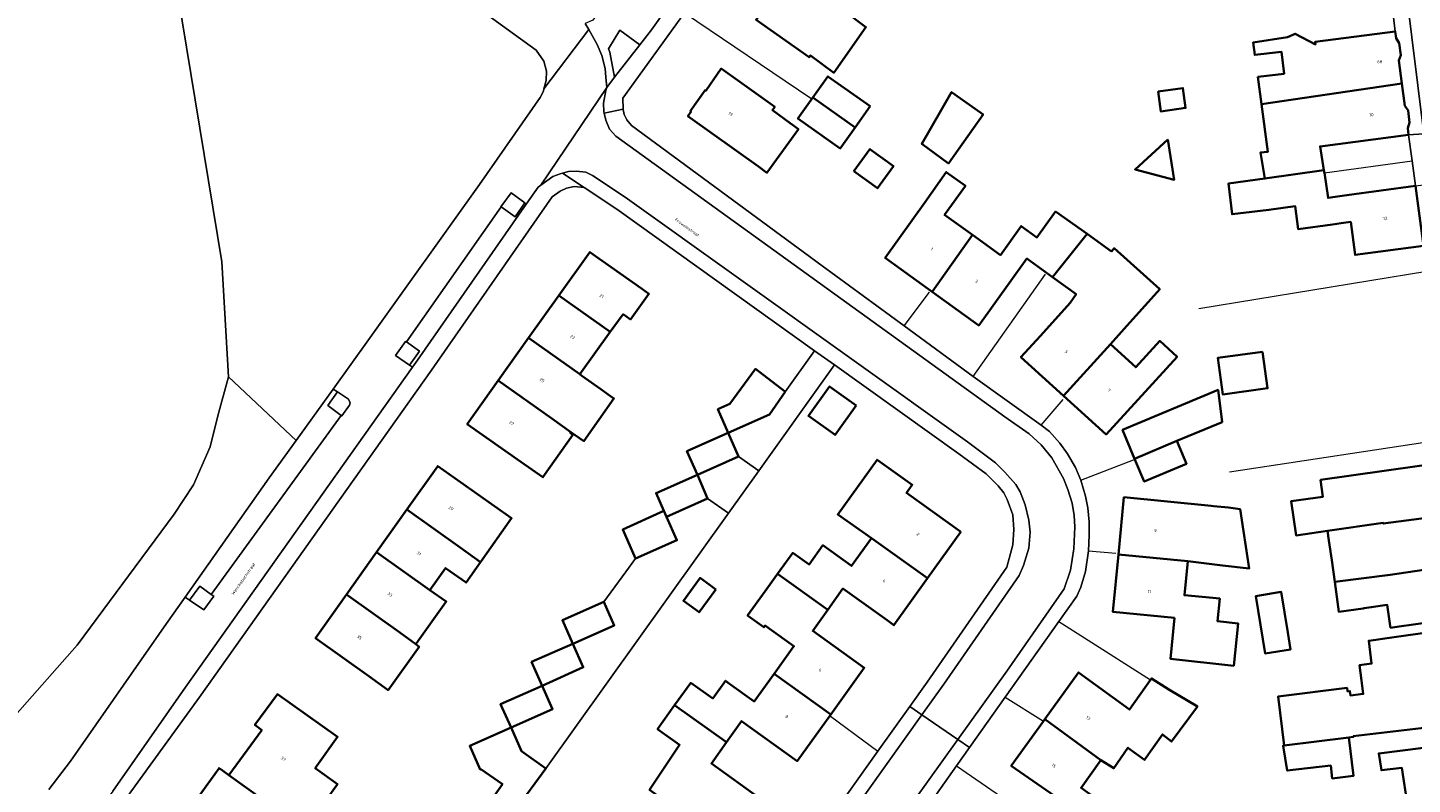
# Model space of a CAD drawing. Header units: metres. Extents: x 197700 to 204338, y 317132 to 325229.
# Tile 972 of 1056: x 198887 to 199047, y 321103 to 321191. Entities that reach past the tile are written whole.
import ezdxf
from ezdxf.enums import TextEntityAlignment as Align

# ---------------------------------------------------------------- set-up
doc = ezdxf.new("R2010")
doc.units = ezdxf.units.M
for name, color, linetype, lineweight in [('B-WE-GR-BEPLANTING_CULTUUR_HEESTERS-GV', 90, 'Continuous', 18), ('B-WE-GR-BOUWLAND-GV', 80, 'Continuous', 13), ('B-WE-GR-GROENVOORZIENING-GV', 80, 'Continuous', 18), ('B-WE-IE-TERREINAFSCHEIDING_KUNSTMATIG_HEKWERK-G', 20, 'IE-TERREINAFSCHEIDING-KUNSTMATIG', 18), ('B-WE-OG-BEBOUWING-GV', 7, 'Continuous', 35), ('B-WE-OG-BEBOUWING-T18', 10, 'Continuous', 18), ('B-WE-OG-TERREIN_CULTUURSCHEIDING-GV', 7, 'Continuous', 18), ('B-WE-OG-TERREIN_ERF-GV', 7, 'Continuous', 18), ('B-WE-OG-TOPOGRAFIE-T18', 10, 'Continuous', 18), ('B-WE-VH-VERHARDING_ASFALT-GV', 252, 'Continuous', 18), ('B-WE-VH-VERHARDING_BETONSTRAATSTEEN-GV', 252, 'Continuous', 18), ('B-WE-VH-VERHARDING_HALFVERHARDING_GRIND-GV', 252, 'Continuous', 18), ('B-WE-VH-VERHARDING_TEGEL-GV', 252, 'Continuous', 18)]:
    doc.layers.add(name, color=color, linetype=linetype, lineweight=lineweight)
doc.styles.add('NLCS-ISO-M200-T18', font='NLCS-ISO.ttf', dxfattribs={"height": 0.36})
doc.linetypes.add('IE-TERREINAFSCHEIDING-KUNSTMATIG', pattern='A,4,[82,NLCS.SHX,S=0.75,R=90,X=0,Y=0],4,-2', length=10)

msp = doc.modelspace()

# ---------------------------------------------------------------- linework, layer by layer
at = {"layer": 'B-WE-GR-BEPLANTING_CULTUUR_HEESTERS-GV'}
for points in [[(198954.769, 321184.965), (198957.687, 321188.736), (198955.352, 321190.428), (198954.04, 321188.271), (198954.221, 321187.863)], [(198944.363, 321170.415), (198942.782, 321171.572), (198941.592, 321169.962), (198941.611, 321169.949), (198943.236, 321168.812)], [(198930.632, 321154.298), (198930.533, 321154.366), (198929.366, 321152.721), (198931.006, 321151.61), (198932.15, 321153.249)], [(198923.077, 321145.785), (198923.151, 321145.731), (198924.053, 321146.982), (198924.133, 321147.243), (198923.935, 321147.68), (198922.67, 321148.516), (198922.661, 321148.503), (198921.544, 321146.917)], [(198908.032, 321125.042), (198906.711, 321125.989), (198905.518, 321124.36), (198907.155, 321123.24), (198908.335, 321124.825)]]:
    msp.add_lwpolyline(points, close=True, dxfattribs=at)
at = {"layer": 'B-WE-GR-BOUWLAND-GV'}
msp.add_lwpolyline([(198879.99, 321105.077), (198892.477, 321119.148), (198903.706, 321134.354), (198905.949, 321137.737), (198907.893, 321142.14), (198908.783, 321145.732), (198910.009, 321150.249), (198909.241, 321163.602), (198903.608, 321197.886), (198900.232, 321223.912), (198898.458, 321236.595), (198893.198, 321282.575)], dxfattribs=at)
at = {"layer": 'B-WE-GR-GROENVOORZIENING-GV'}
for points in [[(198901.393, 321268.084), (198898.433, 321298.59), (198889.236, 321393.371), (198888.732, 321398.573), (198881.187, 321397.874), (198881.236, 321394.845), (198881.658, 321368.999), (198883.216, 321364.692), (198886.738, 321366.534), (198893.646, 321295.045), (198893.198, 321282.575), (198898.458, 321236.595), (198900.232, 321223.912), (198903.608, 321197.886), (198909.241, 321163.602), (198910.009, 321150.249), (198917.848, 321142.867), (198922.161, 321148.841)], [(198922.161, 321148.841), (198926.264, 321154.525), (198939.122, 321172.53), (198946.12, 321182.609), (198946.519, 321183.375), (198946.581, 321183.617), (198946.833, 321184.599), (198946.88, 321185.66), (198946.545, 321186.826), (198945.671, 321188.094), (198939.972, 321192.264), (198915.895, 321209.416), (198914.076, 321210.824), (198912.005, 321212.625), (198910.961, 321213.703), (198909.871, 321215.109), (198908.597, 321217.133), (198907.805, 321218.681), (198907.122, 321220.402), (198906.632, 321222.038), (198906.178, 321224.123), (198905.936, 321225.806), (198903.919, 321242.744)]]:
    msp.add_lwpolyline(points, dxfattribs=at)
at = {"layer": 'B-WE-IE-TERREINAFSCHEIDING_KUNSTMATIG_HEKWERK-G'}
for points in [[(198962.881, 321192.449), (198977.509, 321182.548)], [(199037.009, 321173.906), (199047.173, 321175.293)], [(198996.317, 321150.305), (199004.684, 321162.136)], [(199022.453, 321158.16), (199048.887, 321162.513)], [(198988.324, 321156.16), (198991.244, 321160.087)], [(199004.212, 321144.664), (199006.752, 321147.646)], [(199026.011, 321139.257), (199051.461, 321143.096)], [(199008.801, 321138.287), (199014.889, 321140.64)], [(199009.677, 321130.102), (199012.839, 321129.812)], [(199006.238, 321121.893), (199016.872, 321115.134)], [(199000.042, 321113.148), (199004.46, 321110.364)], [(198979.796, 321110.928), (198985.265, 321106.859)], [(198994.387, 321105.169), (199009.788, 321094.538)]]:
    msp.add_lwpolyline(points, dxfattribs=at)
at = {"layer": 'B-WE-OG-BEBOUWING-GV'}
for points in [[(198981.21, 321192.78), (198975.053, 321197.107), (198973.23, 321194.549), (198971.15, 321191.63), (198977.3, 321187.29), (198977.45, 321187.5), (198980.16, 321185.5), (198983.89, 321190.78)], [(199029.297, 321185.017), (199029.723, 321181.87), (199045.996, 321184.251), (199045.65, 321186.92), (199045.87, 321187.55), (199045.69, 321188.91), (199045.32, 321189.49), (199045.22, 321190.29), (199035.95, 321189.09), (199035.98, 321188.77), (199033.62, 321190.01), (199032.73, 321189.6), (199028.76, 321188.99), (199028.954, 321187.554), (199032.056, 321187.915), (199032.352, 321185.373)], [(198975.11, 321179.66), (198973.06, 321181.16), (198973.32, 321181.53), (198967.12, 321185.97), (198965.33, 321183.4), (198965.24, 321183.47), (198963.54, 321181.08), (198963.63, 321181.02), (198963.25, 321180.48), (198971.43, 321174.65), (198972.418, 321173.907), (198976.062, 321178.943)], [(198984.37, 321181.61), (198979.48, 321185.08), (198977.744, 321182.634), (198982.64, 321179.165)], [(199036.962, 321174.197), (199036.51, 321176.96), (199046.77, 321178.29), (199046.67, 321179.07), (199046.89, 321179.72), (199046.71, 321181.11), (199046.33, 321181.67), (199045.996, 321184.251), (199029.723, 321181.87), (199030.47, 321176.35), (199029.63, 321176.26), (199030.114, 321173.236)], [(198977.744, 321182.634), (198976.01, 321180.19), (198980.91, 321176.72), (198982.64, 321179.165)], [(198997.193, 321180.866), (198993.82, 321183.26), (198990.35, 321177.26), (198993.46, 321174.98), (198997.47, 321180.67)], [(199017.736, 321183.33), (199018.055, 321181.023), (199020.936, 321181.422), (199020.617, 321183.728)], [(199018.87, 321177.772), (199015.07, 321174.297), (199019.607, 321173.09)], [(198982.5, 321174.085), (198985.231, 321172.116), (198987.082, 321174.683), (198984.351, 321176.652)], [(198996.236, 321166.694), (198993, 321169.02), (198995.42, 321172.38), (198993.2, 321173.98), (198990.712, 321170.478), (198986.13, 321164.03), (198991.551, 321160.121)], [(199036.989, 321174.03), (199036.962, 321174.197), (199030.114, 321173.236), (199025.902, 321172.645), (199026.325, 321169.093), (199030.58, 321169.6), (199033.643, 321170.018), (199033.974, 321167.372), (199037.96, 321167.92), (199038.951, 321168.052), (199040.06, 321168.2), (199040.57, 321164.38), (199048.5, 321165.43), (199047.563, 321172.385), (199039.634, 321171.291), (199038.542, 321171.141), (199037.45, 321170.99), (199037.009, 321173.906)], [(199009.511, 321166.812), (199005.87, 321169.41), (199003.703, 321166.415), (199001.89, 321167.72), (198999.47, 321164.37), (198996.236, 321166.694), (198991.551, 321160.121), (198996.96, 321156.22), (199002.536, 321163.96), (199005.504, 321161.809)], [(199012.33, 321164.8), (199009.511, 321166.812), (199005.504, 321161.809), (199008.25, 321159.82), (199007.551, 321158.826), (199004.102, 321155.023), (199001.85, 321152.54), (199006.79, 321148.061), (199012.23, 321154.03), (199013.81, 321155.82), (199017.936, 321160.404), (199012.66, 321165.152)], [(198955.747, 321157.532), (198956.611, 321156.908), (198958.742, 321159.861), (198957.865, 321160.483), (198951.904, 321164.716), (198948.312, 321159.68), (198954.255, 321155.453)], [(198950.731, 321150.557), (198954.255, 321155.453), (198948.312, 321159.68), (198944.802, 321154.759)], [(198954.027, 321148.199), (198953.16, 321148.811), (198950.98, 321150.38), (198950.731, 321150.557), (198944.802, 321154.759), (198941.289, 321149.834), (198947.48, 321145.44), (198949.684, 321143.861), (198951.213, 321142.82), (198954.683, 321147.736), (198954.288, 321148.015)], [(199012.23, 321154.03), (199006.79, 321148.061), (199011.72, 321143.59), (199019.94, 321152.58), (199017.93, 321154.41), (199015.16, 321151.37)], [(199029.848, 321153.17), (199024.651, 321152.452), (199025.235, 321148.224), (199030.433, 321148.943)], [(198967.93, 321143.76), (198972.71, 321145.89), (198974.541, 321148.52), (198974.465, 321148.578), (198971.098, 321151.17), (198968.124, 321147.121), (198966.73, 321146.5)], [(198949.684, 321143.861), (198947.48, 321145.44), (198941.289, 321149.834), (198937.69, 321144.789), (198943.91, 321140.41), (198946.464, 321138.627), (198949.93, 321143.55), (198949.62, 321143.77)], [(198982.745, 321146.953), (198979.658, 321149.151), (198977.222, 321145.73), (198980.309, 321143.532)], [(199013.628, 321144.117), (199015.029, 321140.769), (199019.933, 321142.821), (199025.156, 321145.006), (199024.689, 321148.745)], [(198967.93, 321143.76), (198963.14, 321141.63), (198964.36, 321138.9), (198969.13, 321141.03)], [(199021.046, 321140.161), (199019.933, 321142.821), (199015.029, 321140.769), (199016.142, 321138.109)], [(198936.861, 321130.48), (198939.215, 321128.769), (198942.819, 321133.862), (198934.272, 321139.91), (198930.695, 321134.867)], [(198994.875, 321132.303), (198988.577, 321136.806), (198989.249, 321137.747), (198985.184, 321140.648), (198980.622, 321134.309), (198984.549, 321131.559), (198991.019, 321126.911)], [(199051.92, 321140.508), (199051.92, 321140.51), (199051.589, 321140.462), (199036.58, 321138.31), (199036.848, 321136.364), (199033.183, 321135.86), (199033.73, 321131.887), (199037.394, 321132.391), (199043.84, 321133.32), (199043.84, 321133.25), (199052.709, 321134.437)], [(198965.54, 321136.16), (198964.36, 321138.9), (198959.57, 321136.78), (198960.469, 321134.726), (198960.77, 321134.04)], [(199021.18, 321128.88), (199025.2, 321128.4), (199028.3, 321128.062), (199027.263, 321134.914), (199025.92, 321135.1), (199024.179, 321135.272), (199023.894, 321135.3), (199013.79, 321136.3), (199013.14, 321129.67)], [(198933.363, 321125.548), (198935.167, 321128.092), (198937.545, 321126.409), (198939.215, 321128.769), (198936.861, 321130.48), (198930.695, 321134.867), (198927.191, 321129.928)], [(198955.99, 321131.93), (198957.2, 321129.2), (198961.98, 321131.31), (198960.77, 321134.04), (198960.469, 321134.726), (198955.706, 321132.553)], [(199052.709, 321134.437), (199043.84, 321133.25), (199043.84, 321133.32), (199037.394, 321132.391), (199037.545, 321131.29), (199037.86, 321129), (199038.239, 321126.507), (199038.241, 321126.493), (199044.62, 321127.33), (199053.467, 321128.608)], [(198973.656, 321127.432), (198979.476, 321123.259), (198981.227, 321125.709), (198986.33, 321122.047), (198987.131, 321121.473), (198991.019, 321126.911), (198984.549, 321131.559), (198982.23, 321128.34), (198978.9, 321130.73), (198977.31, 321128.52), (198975.41, 321129.86)], [(198929.881, 321120.639), (198931.712, 321119.267), (198932.007, 321119.68), (198934.974, 321123.834), (198935.258, 321124.231), (198933.363, 321125.548), (198927.191, 321129.928), (198923.708, 321125.017)], [(199019.663, 321122.336), (199019.17, 321117.59), (199026.51, 321116.78), (199027.02, 321121.68), (199024.629, 321121.939), (199024.89, 321124.55), (199020.79, 321124.95), (199021.18, 321128.88), (199013.14, 321129.67), (199012.49, 321123.04)], [(199044.62, 321127.33), (199038.241, 321126.493), (199038.68, 321123.03), (199041.505, 321123.42), (199041.643, 321123.439), (199042.45, 321123.55), (199044.303, 321123.817), (199044.612, 321121.673), (199044.678, 321121.173), (199045.42, 321121.27), (199054.204, 321122.502), (199054.26, 321122.51), (199053.467, 321128.608)], [(198966.485, 321125.629), (198964.661, 321126.954), (198962.738, 321124.306), (198964.562, 321122.981)], [(198973.56, 321127.3), (198972.21, 321125.43), (198970.18, 321122.59), (198972.067, 321121.231), (198972.21, 321121.43), (198972.674, 321121.097), (198975.54, 321119.04), (198973.239, 321115.838), (198979.809, 321111.127), (198983.7, 321116.54), (198977.733, 321120.82), (198979.476, 321123.259), (198973.656, 321127.432)], [(198931.712, 321119.267), (198929.881, 321120.639), (198923.708, 321125.017), (198920.119, 321119.958), (198926.277, 321115.557), (198928.522, 321113.954), (198932.111, 321118.982)], [(199029.512, 321124.929), (199029.072, 321124.855), (199030.135, 321118.202), (199033.09, 321118.677), (199032.778, 321120.621), (199032.021, 321125.332)], [(198949.92, 321119.33), (198954.72, 321121.45), (198953.51, 321124.17), (198948.71, 321122.05)], [(199032.36, 321107.55), (199039.85, 321108.46), (199040.36, 321108.52), (199040.35, 321108.61), (199050.86, 321109.85), (199050.24, 321114.14), (199055.234, 321114.788), (199055.33, 321114.8), (199054.45, 321121.4), (199054.355, 321121.387), (199044.826, 321120.048), (199042.161, 321119.674), (199042.488, 321117.029), (199041.097, 321116.857), (199041.317, 321115.081), (199041.51, 321113.512), (199040.03, 321113.33), (199039.965, 321113.832), (199039.698, 321113.799), (199039.648, 321114.203), (199031.661, 321113.214)], [(198949.92, 321119.33), (198945.14, 321117.21), (198946.36, 321114.45), (198951.14, 321116.6)], [(198966.128, 321112.966), (198963.59, 321114.79), (198961.723, 321112.19), (198967.719, 321107.902), (198969.476, 321110.358), (198975.93, 321105.73), (198979.809, 321111.127), (198973.239, 321115.838), (198970.94, 321112.64), (198968.079, 321114.694), (198967.61, 321115.03)], [(199004.632, 321110.603), (199011.12, 321105.85), (199012.614, 321104.898), (199014.251, 321107.273), (199016.164, 321105.864), (199018.236, 321108.815), (199019.3, 321107.98), (199022.31, 321112.07), (199018.98, 321114.02), (199016.99, 321115.3), (199016.872, 321115.134), (199014.438, 321111.7), (199008.53, 321116.01)], [(198910.06, 321104.11), (198916.22, 321099.68), (198916.41, 321099.55), (198917.568, 321098.719), (198918.866, 321097.787), (198922.65, 321103.057), (198920.08, 321104.89), (198922.67, 321108.52), (198915.69, 321113.49), (198913.09, 321109.91), (198913.87, 321109.32)], [(198946.36, 321114.45), (198941.55, 321112.34), (198942.76, 321109.61), (198947.57, 321111.75)], [(198967.719, 321107.902), (198961.723, 321112.19), (198959.74, 321109.43), (198962.3, 321107.595), (198958.822, 321102.38), (198961.966, 321100.16), (198968.542, 321095.435), (198972.41, 321100.83), (198971.659, 321101.371), (198965.974, 321105.463)], [(199011.12, 321105.85), (199004.632, 321110.603), (199004.46, 321110.364), (199000.73, 321105.18), (199006.729, 321101.021), (199007.355, 321100.569), (199007.258, 321100.435), (199010.527, 321097.979), (199010.57, 321098.04), (199012.15, 321100.24), (199011.444, 321100.747), (199008.82, 321102.63)], [(198942.76, 321109.61), (198937.98, 321107.49), (198939.19, 321104.75), (198939.27, 321104.79), (198941.77, 321103.07), (198940.86, 321101.75), (198943.29, 321100.07), (198946.8, 321104.85), (198943.97, 321106.87)], [(199039.85, 321108.46), (199032.36, 321107.55), (199032.22, 321107.5), (199032.71, 321104.62), (199037.75, 321105.2), (199037.92, 321103.71), (199040.4, 321104.03)], [(199056.952, 321101.905), (199057.07, 321101.92), (199056.561, 321105.812), (199056.24, 321108.26), (199056.107, 321108.243), (199043.31, 321106.62), (199043.63, 321104.66), (199045.99, 321104.94), (199046.66, 321100.63), (199047.04, 321100.68), (199053.2, 321101.441)], [(198916.22, 321099.68), (198910.06, 321104.11), (198909.315, 321104.644), (198908.93, 321104.92), (198905.93, 321100.73), (198905.64, 321100.94), (198904.85, 321099.82), (198905.22, 321099.56), (198903.76, 321097.53), (198903.59, 321097.65), (198903.43, 321097.44), (198912.09, 321091.2), (198916.5, 321097.23), (198917.568, 321098.719), (198916.41, 321099.55)]]:
    msp.add_lwpolyline(points, close=True, dxfattribs=at)
at = {"layer": 'B-WE-OG-TERREIN_CULTUURSCHEIDING-GV'}
msp.add_lwpolyline([(198889.206, 321102.424), (198891.706, 321105.731), (198902.838, 321121.673), (198904.993, 321124.73), (198914.721, 321138.535), (198917.848, 321142.867), (198910.009, 321150.249), (198908.783, 321145.732), (198907.893, 321142.14), (198905.949, 321137.737), (198903.706, 321134.354), (198892.477, 321119.148), (198879.99, 321105.077)], dxfattribs=at)
at = {"layer": 'B-WE-OG-TERREIN_ERF-GV'}
for points in [[(199044.97, 321192.26), (199045.22, 321190.29), (199045.32, 321189.49), (199045.69, 321188.91), (199045.87, 321187.55), (199045.65, 321186.92), (199045.996, 321184.251), (199046.33, 321181.67), (199046.71, 321181.11), (199046.89, 321179.72), (199046.67, 321179.07), (199046.77, 321178.29), (199048.552, 321178.413), (199043.641, 321217.989)], [(198962.881, 321192.449), (198955.733, 321182.534), (198955.766, 321181.279), (198955.767, 321181.246), (198955.864, 321180.671), (198956.188, 321180.05), (198956.74, 321179.382), (198978.827, 321163.129), (198988.324, 321156.16), (198996.317, 321150.305), (199004.212, 321144.664), (199005.164, 321143.903), (199006.357, 321142.583), (199007.249, 321141.334), (199008.175, 321139.765), (199008.801, 321138.287), (199009.323, 321136.437), (199009.614, 321135.062), (199009.757, 321133.468), (199009.774, 321131.913), (199009.677, 321130.102), (199009.317, 321127.685), (199008.78, 321125.869), (199008.327, 321124.841), (199006.238, 321121.893), (199000.042, 321113.148), (198995.896, 321107.298), (198994.387, 321105.169), (198989.009, 321097.579)], [(199048.5, 321165.43), (199040.57, 321164.38), (199040.06, 321168.2), (199038.951, 321168.052), (199037.96, 321167.92), (199033.974, 321167.372), (199033.643, 321170.018), (199030.58, 321169.6), (199026.325, 321169.093), (199025.902, 321172.645), (199030.114, 321173.236), (199029.63, 321176.26), (199030.47, 321176.35), (199029.723, 321181.87), (199029.297, 321185.017), (199032.352, 321185.373), (199032.056, 321187.915), (199028.954, 321187.554), (199028.76, 321188.99), (199032.73, 321189.6), (199033.62, 321190.01), (199035.98, 321188.77), (199035.95, 321189.09), (199045.22, 321190.29), (199044.97, 321192.26)], [(198940.86, 321101.75), (198941.77, 321103.07), (198939.27, 321104.79), (198939.19, 321104.75), (198937.98, 321107.49), (198942.76, 321109.61), (198941.55, 321112.34), (198946.36, 321114.45), (198945.14, 321117.21), (198949.92, 321119.33), (198948.71, 321122.05), (198953.51, 321124.17), (198956.068, 321127.647), (198957.2, 321129.2), (198955.99, 321131.93), (198955.706, 321132.553), (198960.469, 321134.726), (198959.57, 321136.78), (198964.36, 321138.9), (198963.14, 321141.63), (198967.93, 321143.76), (198966.73, 321146.5), (198968.124, 321147.121), (198971.098, 321151.17), (198974.465, 321148.578), (198974.541, 321148.52), (198977.945, 321153.284), (198955.018, 321169.668), (198951.248, 321172.19), (198950.076, 321172.322), (198949.207, 321172.12), (198948.439, 321171.773), (198947.538, 321171.097), (198933.552, 321151.027), (198906.66, 321113.128), (198895.846, 321098.216)], [(198979.657, 321098.988), (198985.265, 321106.859), (198988.973, 321112.063), (198990.966, 321114.859), (199000.219, 321128.194), (199000.907, 321130.769), (199001.037, 321132.575), (199000.915, 321134.254), (199000.271, 321136.04), (198999.855, 321136.813), (198999.193, 321137.621), (198997.805, 321139), (198994.657, 321141.342), (198980.239, 321151.645), (198971.463, 321139.363), (198967.946, 321134.441), (198946.8, 321104.85), (198943.29, 321100.07)], [(198958.822, 321102.38), (198962.3, 321107.595), (198959.74, 321109.43), (198961.723, 321112.19), (198963.59, 321114.79), (198966.128, 321112.966), (198967.61, 321115.03), (198968.079, 321114.694), (198970.94, 321112.64), (198973.239, 321115.838), (198975.54, 321119.04), (198972.674, 321121.097), (198972.21, 321121.43), (198972.067, 321121.231), (198970.18, 321122.59), (198972.21, 321125.43), (198973.56, 321127.3), (198973.656, 321127.432), (198975.41, 321129.86), (198977.31, 321128.52), (198978.9, 321130.73), (198982.23, 321128.34), (198984.549, 321131.559), (198980.622, 321134.309), (198985.184, 321140.648), (198989.249, 321137.747), (198988.577, 321136.806), (198994.875, 321132.303), (198991.019, 321126.911), (198987.131, 321121.473), (198986.33, 321122.047), (198981.227, 321125.709), (198979.476, 321123.259), (198977.733, 321120.82), (198983.7, 321116.54), (198979.809, 321111.127), (198975.93, 321105.73), (198969.476, 321110.358), (198967.719, 321107.902), (198965.974, 321105.463), (198971.659, 321101.371)], [(199054.204, 321122.502), (199045.42, 321121.27), (199044.678, 321121.173), (199044.612, 321121.673), (199044.303, 321123.817), (199042.45, 321123.55), (199041.643, 321123.439), (199041.505, 321123.42), (199038.68, 321123.03), (199038.241, 321126.493), (199038.239, 321126.507), (199037.86, 321129), (199037.545, 321131.29), (199037.394, 321132.391), (199033.73, 321131.887), (199033.183, 321135.86), (199036.848, 321136.364), (199036.58, 321138.31), (199051.589, 321140.462)], [(199050.86, 321109.85), (199040.35, 321108.61), (199040.36, 321108.52), (199039.85, 321108.46), (199040.4, 321104.03), (199037.92, 321103.71), (199037.75, 321105.2), (199032.71, 321104.62), (199032.22, 321107.5), (199032.36, 321107.55), (199031.661, 321113.214), (199039.648, 321114.203), (199039.698, 321113.799), (199039.965, 321113.832), (199040.03, 321113.33), (199041.51, 321113.512), (199041.317, 321115.081), (199041.097, 321116.857), (199042.488, 321117.029), (199042.161, 321119.674), (199044.826, 321120.048), (199054.355, 321121.387)], [(199049.402, 321091.839), (199046.31, 321091.442), (199045.812, 321095.048), (199045.803, 321095.129), (199045.686, 321096.148), (199042.496, 321095.785), (199041.931, 321100.055), (199046.66, 321100.63), (199045.99, 321104.94), (199043.63, 321104.66), (199043.31, 321106.62), (199056.107, 321108.243)]]:
    msp.add_lwpolyline(points, dxfattribs=at)
for points in [[(198973.23, 321194.549), (198975.053, 321197.107), (198977.036, 321199.89), (198978.91, 321202.52), (198985.07, 321198.19), (198981.21, 321192.78), (198983.89, 321190.78), (198980.16, 321185.5), (198977.45, 321187.5), (198977.3, 321187.29), (198971.15, 321191.63)], [(198971.43, 321174.65), (198963.25, 321180.48), (198963.63, 321181.02), (198963.54, 321181.08), (198965.24, 321183.47), (198965.33, 321183.4), (198967.12, 321185.97), (198973.32, 321181.53), (198973.06, 321181.16), (198975.11, 321179.66), (198976.062, 321178.943), (198972.418, 321173.907)], [(198977.744, 321182.634), (198979.48, 321185.08), (198984.37, 321181.61), (198982.64, 321179.165), (198980.91, 321176.72), (198976.01, 321180.19)], [(198993.82, 321183.26), (198997.193, 321180.866), (198997.47, 321180.67), (198993.46, 321174.98), (198990.35, 321177.26)], [(199020.617, 321183.728), (199020.936, 321181.422), (199018.055, 321181.023), (199017.736, 321183.33)], [(199018.87, 321177.772), (199019.607, 321173.09), (199015.07, 321174.297)], [(199047.173, 321175.293), (199046.77, 321178.29), (199036.51, 321176.96), (199036.962, 321174.197), (199036.989, 321174.03), (199037.009, 321173.906), (199037.45, 321170.99), (199038.542, 321171.141), (199039.634, 321171.291), (199047.563, 321172.385)], [(198985.231, 321172.116), (198982.5, 321174.085), (198984.351, 321176.652), (198987.082, 321174.683)], [(199003.703, 321166.415), (199005.87, 321169.41), (199009.511, 321166.812), (199012.33, 321164.8), (199012.66, 321165.152), (199017.936, 321160.404), (199013.81, 321155.82), (199012.23, 321154.03), (199015.16, 321151.37), (199017.93, 321154.41), (199019.94, 321152.58), (199011.72, 321143.59), (199006.79, 321148.061), (199001.85, 321152.54), (199004.102, 321155.023), (199007.551, 321158.826), (199008.25, 321159.82), (199005.504, 321161.809), (199002.536, 321163.96), (198996.96, 321156.22), (198991.551, 321160.121), (198986.13, 321164.03), (198990.712, 321170.478), (198993.2, 321173.98), (198995.42, 321172.38), (198993, 321169.02), (198996.236, 321166.694), (198999.47, 321164.37), (199001.89, 321167.72)], [(198956.611, 321156.908), (198955.747, 321157.532), (198954.255, 321155.453), (198950.731, 321150.557), (198950.98, 321150.38), (198953.16, 321148.811), (198954.027, 321148.199), (198954.288, 321148.015), (198954.683, 321147.736), (198951.213, 321142.82), (198949.684, 321143.861), (198949.62, 321143.77), (198949.93, 321143.55), (198946.464, 321138.627), (198943.91, 321140.41), (198937.69, 321144.789), (198941.289, 321149.834), (198944.802, 321154.759), (198948.312, 321159.68), (198951.904, 321164.716), (198957.865, 321160.483), (198958.742, 321159.861)], [(199029.848, 321153.17), (199030.433, 321148.943), (199025.235, 321148.224), (199024.651, 321152.452)], [(198982.745, 321146.953), (198980.309, 321143.532), (198977.222, 321145.73), (198979.658, 321149.151)], [(199015.029, 321140.769), (199013.628, 321144.117), (199024.689, 321148.745), (199025.156, 321145.006), (199019.933, 321142.821), (199021.046, 321140.161), (199016.142, 321138.109)], [(198935.167, 321128.092), (198933.363, 321125.548), (198935.258, 321124.231), (198934.974, 321123.834), (198932.007, 321119.68), (198931.712, 321119.267), (198932.111, 321118.982), (198928.522, 321113.954), (198926.277, 321115.557), (198920.119, 321119.958), (198923.708, 321125.017), (198927.191, 321129.928), (198930.695, 321134.867), (198934.272, 321139.91), (198942.819, 321133.862), (198939.215, 321128.769), (198937.545, 321126.409)], [(199019.663, 321122.336), (199012.49, 321123.04), (199013.14, 321129.67), (199013.79, 321136.3), (199023.894, 321135.3), (199024.179, 321135.272), (199025.92, 321135.1), (199027.263, 321134.914), (199028.3, 321128.062), (199025.2, 321128.4), (199021.18, 321128.88), (199020.79, 321124.95), (199024.89, 321124.55), (199024.629, 321121.939), (199027.02, 321121.68), (199026.51, 321116.78), (199019.17, 321117.59)], [(198966.485, 321125.629), (198964.562, 321122.981), (198962.738, 321124.306), (198964.661, 321126.954)], [(199032.778, 321120.621), (199033.09, 321118.677), (199030.135, 321118.202), (199029.072, 321124.855), (199029.512, 321124.929), (199032.021, 321125.332)], [(199000.73, 321105.18), (199004.46, 321110.364), (199004.632, 321110.603), (199008.53, 321116.01), (199014.438, 321111.7), (199016.872, 321115.134), (199016.99, 321115.3), (199018.98, 321114.02), (199022.31, 321112.07), (199019.3, 321107.98), (199018.236, 321108.815), (199016.164, 321105.864), (199014.251, 321107.273), (199012.614, 321104.898), (199011.12, 321105.85), (199008.82, 321102.63), (199011.444, 321100.747), (199012.15, 321100.24), (199010.57, 321098.04), (199010.527, 321097.979), (199007.258, 321100.435), (199007.355, 321100.569), (199006.729, 321101.021)], [(198910.06, 321104.11), (198913.87, 321109.32), (198913.09, 321109.91), (198915.69, 321113.49), (198922.67, 321108.52), (198920.08, 321104.89), (198922.65, 321103.057), (198918.866, 321097.787), (198917.568, 321098.719), (198916.5, 321097.23), (198912.09, 321091.2), (198903.43, 321097.44), (198903.59, 321097.65), (198903.76, 321097.53), (198905.22, 321099.56), (198904.85, 321099.82), (198905.64, 321100.94), (198905.93, 321100.73), (198908.93, 321104.92), (198909.315, 321104.644)]]:
    msp.add_lwpolyline(points, close=True, dxfattribs=at)
at = {"layer": 'B-WE-VH-VERHARDING_ASFALT-GV'}
for points in [[(198989.17, 321232.853), (198984.956, 321235.978), (198984.213, 321236.528), (198952.232, 321191.583), (198951.371, 321191.219), (198951.761, 321190.524), (198952.74, 321188.778), (198953.285, 321187.478), (198953.653, 321185.969), (198953.764, 321184.966), (198953.857, 321183.774), (198954.769, 321184.965), (198954.221, 321187.863), (198954.04, 321188.271), (198955.352, 321190.428), (198957.687, 321188.736), (198959.039, 321190.486)], [(198953.554, 321180.805), (198953.516, 321180.971), (198953.472, 321181.978), (198953.746, 321183.44), (198953.857, 321183.774), (198946.223, 321172.469), (198947.624, 321173.467), (198948.44, 321173.796), (198948.728, 321173.875), (198949.417, 321174.065), (198950.351, 321174.093), (198951.429, 321173.969), (198952.194, 321173.603), (198955.985, 321171.066), (198995.659, 321142.716), (198998.909, 321140.298), (199000, 321139.217), (199001.263, 321137.772), (199001.747, 321136.945), (199002.338, 321135.441), (199002.782, 321133.659), (199002.93, 321132.257), (199002.751, 321130.419), (199002.151, 321128.408), (199001.628, 321127.219), (198992.913, 321114.644), (198990.383, 321111.093), (198994.541, 321108.231), (199000.217, 321116.15), (199006.844, 321125.67), (199007.582, 321127.861), (199007.961, 321130.312), (199008.109, 321132.875), (199008.026, 321134.171), (199007.782, 321135.608), (199007.298, 321137.199), (199006.772, 321138.457), (199005.43, 321140.87), (199004.21, 321142.374), (199002.815, 321143.634), (199000, 321145.625), (198954.91, 321178.14), (198954.186, 321178.962), (198953.742, 321179.995)], [(198931.34, 321151.36), (198931.919, 321152.176), (198944.528, 321170.27), (198944.363, 321170.415), (198943.236, 321168.812), (198941.611, 321169.949), (198930.632, 321154.298), (198932.15, 321153.249), (198931.006, 321151.61)], [(198923.077, 321145.785), (198921.544, 321146.917), (198922.661, 321148.503), (198922.161, 321148.841), (198917.848, 321142.867), (198914.721, 321138.535), (198904.993, 321124.73), (198905.518, 321124.36), (198906.711, 321125.989), (198908.032, 321125.042)], [(198962.171, 321062.888), (198970.905, 321075.254), (198994.541, 321108.231), (198990.383, 321111.093), (198957.068, 321064.344), (198953.862, 321059.893), (198957.913, 321056.966)]]:
    msp.add_lwpolyline(points, close=True, dxfattribs=at)
for points in [[(198939.972, 321192.264), (198945.671, 321188.094), (198946.545, 321186.826), (198946.88, 321185.66), (198946.833, 321184.599), (198946.581, 321183.617), (198951.761, 321190.524), (198951.371, 321191.219)], [(198896.629, 321102.228), (198905.03, 321114.281), (198931.34, 321151.36), (198931.006, 321151.61), (198929.366, 321152.721), (198930.533, 321154.366), (198930.632, 321154.298), (198941.611, 321169.949), (198941.592, 321169.962), (198942.782, 321171.572), (198944.363, 321170.415), (198944.528, 321170.27), (198945.9, 321172.239), (198946.223, 321172.469), (198953.857, 321183.774), (198953.764, 321184.966), (198953.653, 321185.969), (198953.285, 321187.478), (198952.74, 321188.778), (198951.761, 321190.524), (198946.581, 321183.617), (198946.519, 321183.375), (198946.12, 321182.609), (198939.122, 321172.53), (198926.264, 321154.525), (198922.161, 321148.841), (198922.661, 321148.503), (198922.67, 321148.516), (198923.935, 321147.68), (198924.133, 321147.243), (198924.053, 321146.982), (198923.151, 321145.731), (198923.077, 321145.785), (198908.032, 321125.042), (198908.335, 321124.825), (198907.155, 321123.24), (198905.518, 321124.36), (198904.993, 321124.73), (198902.838, 321121.673), (198891.706, 321105.731), (198889.206, 321102.424)]]:
    msp.add_lwpolyline(points, dxfattribs=at)
at = {"layer": 'B-WE-VH-VERHARDING_BETONSTRAATSTEEN-GV'}
msp.add_lwpolyline([(198965.54, 321136.16), (198967.946, 321134.441), (198971.463, 321139.363), (198969.13, 321141.03), (198964.36, 321138.9)], close=True, dxfattribs=at)
at = {"layer": 'B-WE-VH-VERHARDING_HALFVERHARDING_GRIND-GV'}
for points in [[(198972.71, 321145.89), (198967.93, 321143.76), (198969.13, 321141.03), (198971.463, 321139.363), (198980.239, 321151.645), (198977.945, 321153.284), (198974.541, 321148.52)], [(198946.36, 321114.45), (198947.57, 321111.75), (198942.76, 321109.61), (198943.97, 321106.87), (198946.8, 321104.85), (198967.946, 321134.441), (198965.54, 321136.16), (198960.77, 321134.04), (198961.98, 321131.31), (198957.2, 321129.2), (198956.068, 321127.647), (198953.51, 321124.17), (198954.72, 321121.45), (198949.92, 321119.33), (198951.14, 321116.6)]]:
    msp.add_lwpolyline(points, close=True, dxfattribs=at)
at = {"layer": 'B-WE-VH-VERHARDING_TEGEL-GV'}
for points in [[(199041.934, 321240.11), (199040.817, 321239.957), (199042.502, 321226.586), (199040.62, 321226.4), (199040.914, 321223.748), (199041.21, 321221.08), (199041.6, 321218.06), (199041.65, 321217.657), (199043.641, 321217.989), (199048.552, 321178.413), (199046.77, 321178.29), (199047.173, 321175.293), (199047.563, 321172.385), (199049.435, 321172.637), (199050.759, 321162.765), (199048.887, 321162.513), (199049.189, 321160.14), (199050.641, 321149.809), (199055.914, 321150.55)], [(198896.049, 321095.127), (198895.633, 321095.633), (198895.429, 321096.473), (198895.557, 321097.5), (198895.846, 321098.216), (198906.66, 321113.128), (198933.552, 321151.027), (198947.538, 321171.097), (198948.439, 321171.773), (198949.207, 321172.12), (198950.076, 321172.322), (198951.248, 321172.19), (198948.728, 321173.875), (198948.44, 321173.796), (198947.624, 321173.467), (198946.223, 321172.469), (198945.9, 321172.239), (198944.528, 321170.27), (198931.919, 321152.176), (198931.34, 321151.36), (198905.03, 321114.281), (198896.629, 321102.228), (198893.786, 321098.398)], [(198951.774, 321057.014), (198953.862, 321059.893), (198957.068, 321064.344), (198990.383, 321111.093), (198988.973, 321112.063), (198985.265, 321106.859), (198979.657, 321098.988), (198974.175, 321091.298), (198955.684, 321065.352), (198950.531, 321057.888), (198949.877, 321057.362), (198949.173, 321057.15), (198948.329, 321057.188), (198950.566, 321055.622)], [(198972.36, 321073.985), (198977.956, 321081.901), (198983.552, 321089.877), (198989.009, 321097.579), (198994.387, 321105.169), (198995.896, 321107.298), (198994.541, 321108.231), (198970.905, 321075.254), (198962.171, 321062.888), (198957.913, 321056.966), (198955.852, 321054.046), (198955.12, 321053.002)]]:
    msp.add_lwpolyline(points, dxfattribs=at)
for points in [[(198984.636, 321222.856), (198991.986, 321233.251), (198996.329, 321233.85), (198996.058, 321235.371), (198995.637, 321237.737), (198994.22, 321237.689), (198992.602, 321237.835), (198989.17, 321232.853), (198959.039, 321190.486), (198957.687, 321188.736), (198954.769, 321184.965), (198953.857, 321183.774), (198953.746, 321183.44), (198953.472, 321181.978), (198953.516, 321180.971), (198953.554, 321180.805), (198955.766, 321181.279), (198955.733, 321182.534), (198962.881, 321192.449), (198968.931, 321200.836), (198975.142, 321209.439), (198982.265, 321219.507), (198982.551, 321219.911)], [(198994.541, 321108.231), (198995.896, 321107.298), (199000.042, 321113.148), (199006.238, 321121.893), (199008.327, 321124.841), (199008.78, 321125.869), (199009.317, 321127.685), (199009.677, 321130.102), (199009.774, 321131.913), (199009.757, 321133.468), (199009.614, 321135.062), (199009.323, 321136.437), (199008.801, 321138.287), (199008.175, 321139.765), (199007.249, 321141.334), (199006.357, 321142.583), (199005.164, 321143.903), (199004.212, 321144.664), (198996.317, 321150.305), (198988.324, 321156.16), (198978.827, 321163.129), (198956.74, 321179.382), (198956.188, 321180.05), (198955.864, 321180.671), (198955.767, 321181.246), (198955.766, 321181.279), (198953.554, 321180.805), (198953.742, 321179.995), (198954.186, 321178.962), (198954.91, 321178.14), (199000, 321145.625), (199002.815, 321143.634), (199004.21, 321142.374), (199005.43, 321140.87), (199006.772, 321138.457), (199007.298, 321137.199), (199007.782, 321135.608), (199008.026, 321134.171), (199008.109, 321132.875), (199007.961, 321130.312), (199007.582, 321127.861), (199006.844, 321125.67), (199000.217, 321116.15)], [(198948.728, 321173.875), (198951.248, 321172.19), (198955.018, 321169.668), (198977.945, 321153.284), (198980.239, 321151.645), (198994.657, 321141.342), (198997.805, 321139), (198999.193, 321137.621), (198999.855, 321136.813), (199000.271, 321136.04), (199000.915, 321134.254), (199001.037, 321132.575), (199000.907, 321130.769), (199000.219, 321128.194), (198990.966, 321114.859), (198988.973, 321112.063), (198990.383, 321111.093), (198992.913, 321114.644), (199001.628, 321127.219), (199002.151, 321128.408), (199002.751, 321130.419), (199002.93, 321132.257), (199002.782, 321133.659), (199002.338, 321135.441), (199001.747, 321136.945), (199001.263, 321137.772), (199000, 321139.217), (198998.909, 321140.298), (198995.659, 321142.716), (198955.985, 321171.066), (198952.194, 321173.603), (198951.429, 321173.969), (198950.351, 321174.093), (198949.417, 321174.065)]]:
    msp.add_lwpolyline(points, close=True, dxfattribs=at)

# ---------------------------------------------------------------- texts
at = {"layer": 'B-WE-OG-BEBOUWING-T18', "style": 'NLCS-ISO-M200-T18'}
msp.add_text('68', height=0.36, dxfattribs=at).set_placement((199043.43, 321186.78), align=Align.MIDDLE)
for s, rotation, p in [('19', 324.6, (198968.198, 321180.727)), ('70', 7.4, (199042.433, 321180.616)), ('72', 7.7, (199044.036, 321168.607)), ('1', 324.3, (198991.527, 321165.069)), ('3', 324.2, (198996.715, 321161.328)), ('21', 324.7, (198953.268, 321159.625)), ('23', 324.7, (198949.893, 321154.869)), ('5', 317.8, (199007.117, 321153.164)), ('25', 324.7, (198946.356, 321149.884)), ('7', 317.8, (199012.052, 321148.689)), ('27', 324.7, (198942.818, 321144.899)), ('29', 324.7, (198935.811, 321135.026)), ('9', 354.4, (199017.431, 321132.443)), ('2', 324.1, (198989.915, 321132.011)), ('31', 324.7, (198932.098, 321129.795)), ('4', 324.1, (198986.001, 321126.606)), ('33', 324.7, (198928.726, 321125.044)), ('11', 354.4, (199016.739, 321125.383)), ('35', 324.7, (198925.191, 321120.064)), ('6', 324.3, (198978.591, 321116.285)), ('8', 324.3, (198974.71, 321110.886)), ('13', 324.3, (199009.649, 321110.722)), ('37', 323.9, (198916.386, 321105.985)), ('15', 324.3, (199005.664, 321105.189))]:
    msp.add_text(s, height=0.36, rotation=rotation, dxfattribs=at).set_placement(p, align=Align.MIDDLE)
at = {"layer": 'B-WE-OG-TOPOGRAFIE-T18', "style": 'NLCS-ISO-M200-T18'}
for s, rotation, p in [('Froweinstraat', 324.5, (198963.176, 321167.575)), ('Wenckebachstraat', 54.8, (198911.749, 321126.856))]:
    msp.add_text(s, height=0.36, rotation=rotation, dxfattribs=at).set_placement(p, align=Align.MIDDLE)

doc.saveas('drawing.dxf')
